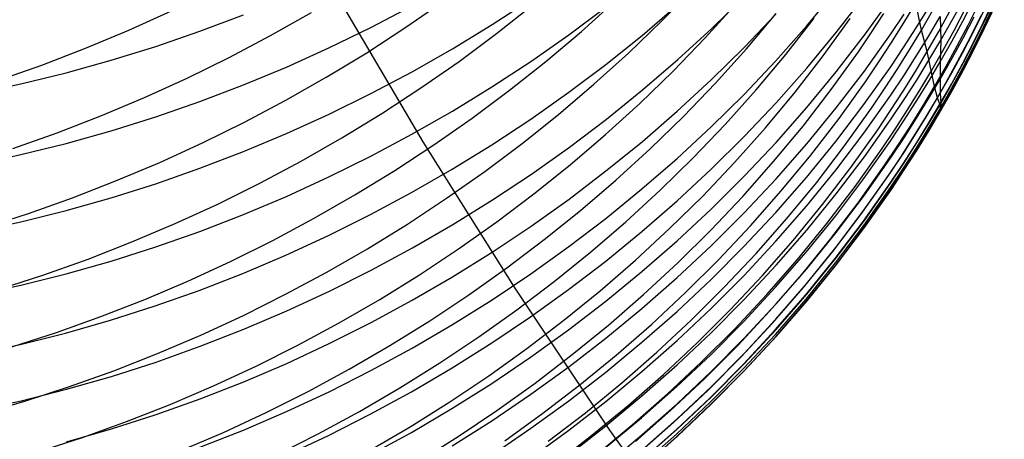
# Model space of a CAD drawing. Extents: x -383 to 1849, y -1185 to -529.
# Tile 478 of 656: x 457.38 to 467.66, y -1115.96 to -1111.57. Entities that reach past the tile are written whole.
import ezdxf

# ---------------------------------------------------------------- set-up
doc = ezdxf.new("R2010")
doc.units = 0
doc.layers.add('PREDEFINITO', color=7, linetype='CONTINUOUS')

msp = doc.modelspace()

# ---------------------------------------------------------------- linework, layer by layer
at = {"layer": 'PREDEFINITO'}
for p, q in [((467.44, -1111.6, 572.168), (467.645, -1111.159, 572.196)), ((467.443, -1111.644, 574.053), (467.649, -1111.203, 574.075)), ((467.45, -1111.587, 579.68), (467.655, -1111.145, 579.674)), ((461.589, -1112.849, 432.726), (460.677, -1111.302, 432.731)), ((464.078, -1111.589, 548.289), (464.414, -1111.243, 548.375)), ((465.591, -1111.642, 598.929), (465.897, -1111.271, 598.849)), ((467.444, -1111.663, 577.822), (467.65, -1111.221, 577.827)), ((467.451, -1111.663, 575.889), (467.656, -1111.221, 575.907)), ((461.408, -1111.653, 542.064), (461.809, -1111.376, 542.137)), ((462.308, -1111.625, 609.074), (462.713, -1111.36, 608.99)), ((462.355, -1111.719, 544.124), (462.735, -1111.419, 544.203)), ((463.241, -1111.696, 546.202), (463.6, -1111.372, 546.285)), ((463.874, -1111.737, 604.975), (464.241, -1111.422, 604.888)), ((464.532, -1111.764, 550.297), (464.855, -1111.407, 550.381)), ((464.601, -1111.664, 602.925), (464.945, -1111.326, 602.839)), ((465.901, -1111.707, 596.974), (466.196, -1111.325, 596.9)), ((466.196, -1111.735, 595.027), (466.477, -1111.342, 594.958)), ((466.607, -1111.607, 560.397), (466.732, -1111.401, 560.431)), ((466.79, -1111.682, 562.366), (466.732, -1111.401, 560.431)), ((467.113, -1111.577, 587.289), (467.229, -1111.364, 587.269)), ((467.223, -1111.588, 585.38), (467.336, -1111.372, 585.365)), ((467.277, -1111.631, 568.266), (467.386, -1111.414, 568.287)), ((458.516, -1111.682, 537.906), (458.961, -1111.48, 537.951)), ((459.257, -1111.694, 613.339), (459.712, -1111.521, 613.277)), ((459.996, -1111.74, 539.962), (460.421, -1111.499, 540.022)), ((461.042, -1111.654, 611.19), (461.472, -1111.427, 611.113)), ((463.109, -1111.731, 607.028), (463.496, -1111.441, 606.941)), ((464.939, -1111.864, 600.967), (465.271, -1111.515, 600.885)), ((464.963, -1111.877, 552.31), (465.273, -1111.509, 552.393)), ((466.267, -1111.711, 558.389), (466.399, -1111.51, 558.425)), ((466.476, -1111.717, 593.082), (466.611, -1111.516, 593.051)), ((466.736, -1111.66, 591.142), (466.864, -1111.454, 591.115)), ((466.79, -1111.682, 562.366), (466.91, -1111.473, 562.398)), ((466.972, -1111.696, 564.336), (467.089, -1111.484, 564.364)), ((467.135, -1111.678, 566.303), (467.248, -1111.464, 566.328)), ((467.336, -1111.699, 581.586), (467.444, -1111.481, 581.578)), ((461.894, -1111.878, 609.155), (462.308, -1111.625, 609.074)), ((463.731, -1111.924, 548.207), (464.078, -1111.589, 548.289)), ((465.375, -1111.938, 554.325), (465.672, -1111.559, 554.404)), ((465.766, -1111.951, 556.34), (466.048, -1111.561, 556.416)), ((466.479, -1111.812, 560.363), (466.607, -1111.607, 560.397)), ((466.864, -1111.75, 589.227), (466.987, -1111.541, 589.204)), ((466.987, -1111.541, 589.204), (466.993, -1111.788, 587.308)), ((466.993, -1111.788, 587.308), (467.113, -1111.577, 587.289)), ((467.107, -1111.802, 585.395), (467.223, -1111.588, 585.38)), ((467.165, -1111.846, 568.245), (467.277, -1111.631, 568.266)), ((467.229, -1111.76, 583.477), (467.341, -1111.545, 583.466)), ((467.305, -1111.748, 570.209), (467.414, -1111.531, 570.226)), ((467.331, -1111.817, 572.155), (467.44, -1111.6, 572.168)), ((467.341, -1111.805, 579.683), (467.45, -1111.587, 579.68)), ((458.064, -1111.871, 537.867), (458.516, -1111.682, 537.906)), ((458.797, -1111.853, 613.397), (459.257, -1111.694, 613.339)), ((460.605, -1111.867, 611.263), (461.042, -1111.654, 611.19)), ((460.999, -1111.918, 541.997), (461.408, -1111.653, 542.064)), ((461.965, -1112.009, 544.05), (462.355, -1111.719, 544.124)), ((462.713, -1112.009, 607.11), (463.109, -1111.731, 607.028)), ((462.87, -1112.009, 546.123), (463.241, -1111.696, 546.202)), ((464.246, -1111.991, 603.009), (464.601, -1111.664, 602.925)), ((465.271, -1112.003, 599.006), (465.591, -1111.642, 598.929)), ((465.594, -1112.08, 597.046), (465.901, -1111.707, 596.974)), ((466.132, -1111.911, 558.353), (466.267, -1111.711, 558.389)), ((466.196, -1112.111, 593.142), (466.476, -1111.717, 593.082)), ((466.605, -1111.864, 591.169), (466.736, -1111.66, 591.142)), ((466.665, -1111.889, 562.336), (466.79, -1111.682, 562.366)), ((466.852, -1111.906, 564.309), (466.79, -1111.682, 562.366)), ((466.852, -1111.906, 564.309), (466.972, -1111.696, 564.336)), ((467.019, -1111.891, 566.279), (467.135, -1111.678, 566.303)), ((467.224, -1111.915, 581.593), (467.336, -1111.699, 581.586)), ((467.335, -1111.862, 574.042), (467.443, -1111.644, 574.053)), ((467.336, -1111.882, 577.819), (467.444, -1111.663, 577.822)), ((467.342, -1111.881, 575.879), (467.451, -1111.663, 575.889)), ((459.563, -1111.968, 539.907), (459.996, -1111.74, 539.962)), ((463.496, -1112.04, 605.059), (463.874, -1111.737, 604.975)), ((464.198, -1112.111, 550.216), (464.532, -1111.764, 550.297)), ((465.902, -1112.119, 595.093), (466.196, -1111.735, 595.027)), ((466.347, -1112.014, 560.33), (466.479, -1111.812, 560.363)), ((466.737, -1111.956, 589.25), (466.864, -1111.75, 589.227)), ((466.869, -1111.997, 587.326), (466.993, -1111.788, 587.308)), ((466.993, -1111.788, 587.308), (466.987, -1112.013, 585.41)), ((466.987, -1112.013, 585.41), (467.107, -1111.802, 585.395)), ((467.113, -1111.974, 583.488), (467.229, -1111.76, 583.477)), ((467.193, -1111.964, 570.191), (467.305, -1111.748, 570.209)), ((467.219, -1112.033, 572.142), (467.331, -1111.817, 572.155)), ((467.229, -1112.022, 579.686), (467.341, -1111.805, 579.683)), ((457.607, -1112.047, 537.833), (458.064, -1111.871, 537.867)), ((458.331, -1111.998, 613.45), (458.797, -1111.853, 613.397)), ((460.162, -1112.068, 611.331), (460.605, -1111.867, 611.263)), ((460.582, -1112.172, 541.934), (460.999, -1111.918, 541.997)), ((461.472, -1112.118, 609.232), (461.894, -1111.878, 609.155)), ((463.372, -1112.249, 548.129), (463.731, -1111.924, 548.207)), ((464.595, -1112.203, 601.046), (464.939, -1111.864, 600.967)), ((464.64, -1112.236, 552.231), (464.963, -1111.877, 552.31)), ((465.065, -1112.308, 554.249), (465.375, -1111.938, 554.325)), ((465.85, -1112.302, 558.283), (466.132, -1111.911, 558.353)), ((466.471, -1112.065, 591.196), (466.605, -1111.864, 591.169)), ((466.537, -1112.095, 562.306), (466.665, -1111.889, 562.336)), ((466.728, -1112.114, 564.282), (466.852, -1111.906, 564.309)), ((466.928, -1112.27, 568.204), (466.852, -1111.906, 564.309)), ((466.899, -1112.101, 566.255), (467.019, -1111.891, 566.279)), ((467.048, -1112.059, 568.224), (467.165, -1111.846, 568.245)), ((467.108, -1112.129, 581.6), (467.224, -1111.915, 581.593)), ((467.222, -1112.078, 574.032), (467.335, -1111.862, 574.042)), ((467.224, -1112.098, 577.816), (467.336, -1111.882, 577.819)), ((467.23, -1112.096, 575.87), (467.342, -1111.881, 575.879)), ((457.862, -1112.129, 613.498), (458.331, -1111.998, 613.45)), ((459.123, -1112.184, 539.858), (459.563, -1111.968, 539.907)), ((461.565, -1112.287, 543.981), (461.965, -1112.009, 544.05)), ((462.307, -1112.275, 607.19), (462.713, -1112.009, 607.11)), ((462.49, -1112.311, 546.049), (462.87, -1112.009, 546.123)), ((463.109, -1112.332, 605.14), (463.496, -1112.04, 605.059)), ((463.879, -1112.307, 603.09), (464.246, -1111.991, 603.009)), ((464.939, -1112.354, 599.081), (465.271, -1112.003, 599.006)), ((465.471, -1112.332, 556.267), (465.766, -1111.951, 556.34)), ((466.212, -1112.214, 560.298), (466.347, -1112.014, 560.33)), ((466.606, -1112.16, 589.273), (466.737, -1111.956, 589.25)), ((466.742, -1112.204, 587.345), (466.869, -1111.997, 587.326)), ((466.863, -1112.223, 585.425), (466.987, -1112.013, 585.41)), ((466.987, -1112.013, 585.41), (466.988, -1112.341, 581.607)), ((466.993, -1112.186, 583.499), (467.113, -1111.974, 583.488)), ((467.077, -1112.177, 570.174), (467.193, -1111.964, 570.191)), ((467.103, -1112.247, 572.128), (467.219, -1112.033, 572.142)), ((467.113, -1112.236, 579.689), (467.229, -1112.022, 579.686)), ((457.145, -1112.21, 537.806), (457.607, -1112.047, 537.833)), ((457.389, -1112.245, 613.54), (457.862, -1112.129, 613.498)), ((459.712, -1112.255, 611.395), (460.162, -1112.068, 611.331)), ((461.042, -1112.346, 609.305), (461.472, -1112.118, 609.232)), ((463.851, -1112.448, 550.139), (464.198, -1112.111, 550.216)), ((465.273, -1112.443, 597.117), (465.594, -1112.08, 597.046)), ((465.594, -1112.492, 595.158), (465.902, -1112.119, 595.093)), ((465.902, -1112.496, 593.201), (466.196, -1112.111, 593.142)), ((466.191, -1112.46, 591.248), (466.471, -1112.065, 591.196)), ((466.406, -1112.297, 562.276), (466.537, -1112.095, 562.306)), ((466.6, -1112.319, 564.255), (466.728, -1112.114, 564.282)), ((466.774, -1112.309, 566.232), (466.899, -1112.101, 566.255)), ((466.928, -1112.27, 568.204), (467.048, -1112.059, 568.224)), ((466.988, -1112.341, 581.607), (467.108, -1112.129, 581.6)), ((467.106, -1112.292, 574.021), (467.222, -1112.078, 574.032)), ((467.108, -1112.312, 577.814), (467.224, -1112.098, 577.816)), ((467.114, -1112.31, 575.861), (467.23, -1112.096, 575.87)), ((456.912, -1112.347, 613.577), (457.389, -1112.245, 613.54)), ((458.677, -1112.388, 539.815), (459.123, -1112.184, 539.858)), ((460.156, -1112.414, 541.877), (460.582, -1112.172, 541.934)), ((464.24, -1112.531, 601.123), (464.595, -1112.203, 601.046)), ((464.305, -1112.584, 552.156), (464.64, -1112.236, 552.231)), ((465.931, -1112.607, 560.235), (466.212, -1112.214, 560.298)), ((466.471, -1112.362, 589.295), (466.606, -1112.16, 589.273)), ((466.611, -1112.408, 587.363), (466.742, -1112.204, 587.345)), ((466.736, -1112.43, 585.439), (466.863, -1112.223, 585.425)), ((466.869, -1112.395, 583.51), (466.993, -1112.186, 583.499)), ((466.957, -1112.389, 570.158), (467.077, -1112.177, 570.174)), ((466.983, -1112.458, 572.115), (467.103, -1112.247, 572.128)), ((466.993, -1112.448, 579.692), (467.113, -1112.236, 579.689)), ((459.257, -1112.429, 611.455), (459.712, -1112.255, 611.395)), ((460.606, -1112.561, 609.373), (461.042, -1112.346, 609.305)), ((461.157, -1112.554, 543.917), (461.565, -1112.287, 543.981)), ((461.893, -1112.529, 607.266), (462.307, -1112.275, 607.19)), ((462.099, -1112.602, 545.979), (462.49, -1112.311, 546.049)), ((462.712, -1112.612, 605.217), (463.109, -1112.332, 605.14)), ((463.002, -1112.564, 548.055), (463.372, -1112.249, 548.129)), ((463.502, -1112.612, 603.168), (463.879, -1112.307, 603.09)), ((464.743, -1112.668, 554.175), (465.065, -1112.308, 554.249)), ((465.162, -1112.704, 556.196), (465.471, -1112.332, 556.267)), ((465.555, -1112.685, 558.216), (465.85, -1112.302, 558.283)), ((466.27, -1112.498, 562.247), (466.406, -1112.297, 562.276)), ((466.469, -1112.523, 564.229), (466.6, -1112.319, 564.255)), ((466.647, -1112.515, 566.208), (466.774, -1112.309, 566.232)), ((466.804, -1112.479, 568.184), (466.928, -1112.27, 568.204)), ((466.864, -1112.551, 581.614), (466.988, -1112.341, 581.607)), ((466.957, -1112.389, 570.158), (466.928, -1112.27, 568.204)), ((466.986, -1112.504, 574.01), (467.106, -1112.292, 574.021)), ((466.988, -1112.524, 577.811), (467.108, -1112.312, 577.814)), ((466.988, -1112.341, 581.607), (466.993, -1112.448, 579.692)), ((466.994, -1112.522, 575.852), (467.114, -1112.31, 575.861)), ((458.224, -1112.579, 539.777), (458.677, -1112.388, 539.815)), ((458.797, -1112.589, 611.509), (459.257, -1112.429, 611.455)), ((459.724, -1112.643, 541.825), (460.156, -1112.414, 541.877)), ((463.493, -1112.774, 550.066), (463.851, -1112.448, 550.139)), ((464.595, -1112.695, 599.154), (464.939, -1112.354, 599.081)), ((464.941, -1112.795, 597.185), (465.273, -1112.443, 597.117)), ((466.191, -1112.759, 589.339), (466.471, -1112.362, 589.295)), ((466.476, -1112.61, 587.382), (466.611, -1112.408, 587.363)), ((466.605, -1112.634, 585.453), (466.736, -1112.43, 585.439)), ((466.741, -1112.603, 583.521), (466.869, -1112.395, 583.51)), ((466.833, -1112.598, 570.141), (466.957, -1112.389, 570.158)), ((466.869, -1112.657, 579.695), (466.993, -1112.448, 579.692)), ((466.983, -1112.458, 572.115), (466.957, -1112.389, 570.158)), ((466.993, -1112.448, 579.692), (466.988, -1112.524, 577.811)), ((460.74, -1112.809, 543.858), (461.157, -1112.554, 543.917)), ((461.471, -1112.771, 607.338), (461.893, -1112.529, 607.266)), ((463.874, -1112.849, 601.198), (464.24, -1112.531, 601.123)), ((465.274, -1112.856, 595.222), (465.594, -1112.492, 595.158)), ((465.594, -1112.871, 593.259), (465.902, -1112.496, 593.201)), ((465.897, -1112.846, 591.299), (466.191, -1112.46, 591.248)), ((465.989, -1112.892, 562.19), (466.27, -1112.498, 562.247)), ((466.334, -1112.724, 564.203), (466.469, -1112.523, 564.229)), ((466.515, -1112.719, 566.185), (466.647, -1112.515, 566.208)), ((466.676, -1112.685, 568.164), (466.804, -1112.479, 568.184)), ((466.737, -1112.759, 581.621), (466.864, -1112.551, 581.614)), ((466.859, -1112.668, 572.103), (466.983, -1112.458, 572.115)), ((466.862, -1112.713, 574), (466.986, -1112.504, 574.01)), ((466.864, -1112.734, 577.808), (466.988, -1112.524, 577.811)), ((466.87, -1112.732, 575.843), (466.994, -1112.522, 575.852)), ((466.994, -1112.522, 575.852), (466.983, -1112.458, 572.115)), ((466.988, -1112.524, 577.811), (466.994, -1112.522, 575.852)), ((457.767, -1112.756, 539.745), (458.224, -1112.579, 539.777)), ((458.331, -1112.735, 611.559), (458.797, -1112.589, 611.509)), ((459.284, -1112.861, 541.778), (459.724, -1112.643, 541.825)), ((460.162, -1112.763, 609.438), (460.606, -1112.561, 609.373)), ((461.7, -1112.881, 545.914), (462.099, -1112.602, 545.979)), ((462.306, -1112.88, 605.292), (462.712, -1112.612, 605.217)), ((462.622, -1112.867, 547.985), (463.002, -1112.564, 548.055)), ((463.115, -1112.905, 603.243), (463.502, -1112.612, 603.168)), ((463.959, -1112.922, 552.084), (464.305, -1112.584, 552.156)), ((465.636, -1112.99, 560.174), (465.931, -1112.607, 560.235)), ((466.195, -1113.008, 587.417), (466.476, -1112.61, 587.382)), ((466.47, -1112.837, 585.467), (466.605, -1112.634, 585.453)), ((466.61, -1112.808, 583.531), (466.741, -1112.603, 583.521)), ((466.705, -1112.805, 570.125), (466.833, -1112.598, 570.141)), ((466.741, -1112.865, 579.698), (466.869, -1112.657, 579.695)), ((457.304, -1112.92, 539.719), (457.767, -1112.756, 539.745)), ((457.862, -1112.867, 611.604), (458.331, -1112.735, 611.559)), ((464.24, -1113.024, 599.225), (464.595, -1112.695, 599.154)), ((464.408, -1113.018, 554.105), (464.743, -1112.668, 554.175)), ((464.84, -1113.065, 556.128), (465.162, -1112.704, 556.196)), ((465.247, -1113.057, 558.151), (465.555, -1112.685, 558.216)), ((465.897, -1113.146, 589.382), (466.191, -1112.759, 589.339)), ((466.053, -1113.119, 564.153), (466.334, -1112.724, 564.203)), ((466.38, -1112.921, 566.163), (466.515, -1112.719, 566.185)), ((466.545, -1112.89, 568.144), (466.676, -1112.685, 568.164)), ((466.606, -1112.964, 581.628), (466.737, -1112.759, 581.621)), ((466.731, -1112.875, 572.09), (466.859, -1112.668, 572.103)), ((466.735, -1112.92, 573.99), (466.862, -1112.713, 574)), ((466.736, -1112.942, 577.806), (466.864, -1112.734, 577.808)), ((466.743, -1112.939, 575.835), (466.87, -1112.732, 575.843)), ((458.838, -1113.065, 541.736), (459.284, -1112.861, 541.778)), ((459.713, -1112.951, 609.498), (460.162, -1112.763, 609.438)), ((460.316, -1113.052, 543.803), (460.74, -1112.809, 543.858)), ((461.042, -1113, 607.406), (461.471, -1112.771, 607.338)), ((462.543, -1114.37, 432.721), (461.589, -1112.849, 432.726)), ((463.124, -1113.09, 549.996), (463.493, -1112.774, 550.066)), ((463.497, -1113.155, 601.27), (463.874, -1112.849, 601.198)), ((464.596, -1113.137, 597.251), (464.941, -1112.795, 597.185)), ((464.941, -1113.21, 595.283), (465.274, -1112.856, 595.222)), ((465.59, -1113.222, 591.349), (465.897, -1112.846, 591.299)), ((466.19, -1113.235, 585.495), (466.47, -1112.837, 585.467)), ((466.475, -1113.01, 583.541), (466.61, -1112.808, 583.531)), ((466.574, -1113.009, 570.109), (466.705, -1112.805, 570.125)), ((466.61, -1113.07, 579.701), (466.741, -1112.865, 579.698)), ((457.388, -1112.984, 611.644), (457.862, -1112.867, 611.604)), ((459.258, -1113.126, 609.554), (459.713, -1112.951, 609.498)), ((461.291, -1113.149, 545.853), (461.7, -1112.881, 545.914)), ((461.891, -1113.136, 605.362), (462.306, -1112.88, 605.292)), ((462.232, -1113.16, 547.919), (462.622, -1112.867, 547.985)), ((462.719, -1113.187, 603.315), (463.115, -1112.905, 603.243)), ((463.601, -1113.25, 552.015), (463.959, -1112.922, 552.084)), ((465.274, -1113.237, 593.315), (465.594, -1112.871, 593.259)), ((465.694, -1113.277, 562.135), (465.989, -1112.892, 562.19)), ((466.099, -1113.317, 566.119), (466.38, -1112.921, 566.163)), ((466.41, -1113.092, 568.125), (466.545, -1112.89, 568.144)), ((466.471, -1113.167, 581.635), (466.606, -1112.964, 581.628)), ((466.6, -1113.08, 572.078), (466.731, -1112.875, 572.09)), ((466.603, -1113.125, 573.979), (466.735, -1112.92, 573.99)), ((466.605, -1113.147, 577.803), (466.736, -1112.942, 577.806)), ((466.612, -1113.144, 575.826), (466.743, -1112.939, 575.835)), ((456.912, -1113.087, 611.679), (457.388, -1112.984, 611.644)), ((458.386, -1113.256, 541.7), (458.838, -1113.065, 541.736)), ((459.884, -1113.282, 543.753), (460.316, -1113.052, 543.803)), ((460.605, -1113.217, 607.471), (461.042, -1113, 607.406)), ((463.873, -1113.343, 599.293), (464.24, -1113.024, 599.225)), ((464.062, -1113.357, 554.038), (464.408, -1113.018, 554.105)), ((464.507, -1113.417, 556.063), (464.84, -1113.065, 556.128)), ((464.926, -1113.42, 558.089), (465.247, -1113.057, 558.151)), ((465.327, -1113.364, 560.115), (465.636, -1112.99, 560.174)), ((465.901, -1113.395, 587.452), (466.195, -1113.008, 587.417)), ((466.195, -1113.409, 583.562), (466.475, -1113.01, 583.541)), ((466.439, -1113.212, 570.093), (466.574, -1113.009, 570.109)), ((466.475, -1113.273, 579.704), (466.61, -1113.07, 579.701)), ((458.797, -1113.288, 609.606), (459.258, -1113.126, 609.554)), ((460.874, -1113.405, 545.796), (461.291, -1113.149, 545.853)), ((461.468, -1113.38, 605.43), (461.891, -1113.136, 605.362)), ((461.833, -1113.44, 547.857), (462.232, -1113.16, 547.919)), ((462.745, -1113.394, 549.93), (463.124, -1113.09, 549.996)), ((463.111, -1113.449, 601.339), (463.497, -1113.155, 601.27)), ((464.24, -1113.468, 597.316), (464.596, -1113.137, 597.251)), ((465.59, -1113.523, 589.425), (465.897, -1113.146, 589.382)), ((465.758, -1113.505, 564.104), (466.053, -1113.119, 564.153)), ((466.129, -1113.489, 568.088), (466.41, -1113.092, 568.125)), ((466.191, -1113.566, 581.649), (466.471, -1113.167, 581.635)), ((466.466, -1113.282, 572.065), (466.6, -1113.08, 572.078)), ((466.469, -1113.328, 573.969), (466.603, -1113.125, 573.979)), ((466.47, -1113.35, 577.801), (466.605, -1113.147, 577.803)), ((466.477, -1113.347, 575.817), (466.612, -1113.144, 575.826)), ((457.928, -1113.434, 541.669), (458.386, -1113.256, 541.7)), ((460.162, -1113.42, 607.531), (460.605, -1113.217, 607.471)), ((462.313, -1113.457, 603.384), (462.719, -1113.187, 603.315)), ((463.232, -1113.567, 551.95), (463.601, -1113.25, 552.015)), ((464.596, -1113.553, 595.343), (464.941, -1113.21, 595.283)), ((464.941, -1113.591, 593.369), (465.274, -1113.237, 593.315)), ((465.27, -1113.588, 591.398), (465.59, -1113.222, 591.349)), ((465.896, -1113.624, 585.522), (466.19, -1113.235, 585.495)), ((466.159, -1113.609, 570.062), (466.439, -1113.212, 570.093)), ((466.195, -1113.672, 579.709), (466.475, -1113.273, 579.704)), ((458.332, -1113.435, 609.653), (458.797, -1113.288, 609.606)), ((459.445, -1113.5, 543.709), (459.884, -1113.282, 543.753)), ((463.497, -1113.65, 599.359), (463.873, -1113.343, 599.293)), ((463.704, -1113.686, 553.974), (464.062, -1113.357, 554.038)), ((465.006, -1113.728, 560.058), (465.327, -1113.364, 560.115)), ((465.386, -1113.652, 562.082), (465.694, -1113.277, 562.135)), ((465.804, -1113.704, 566.077), (466.099, -1113.317, 566.119)), ((466.185, -1113.68, 572.041), (466.466, -1113.282, 572.065)), ((466.188, -1113.726, 573.95), (466.469, -1113.328, 573.969)), ((466.19, -1113.749, 577.796), (466.47, -1113.35, 577.801)), ((466.197, -1113.745, 575.801), (466.477, -1113.347, 575.817)), ((457.466, -1113.599, 541.644), (457.928, -1113.434, 541.669)), ((457.862, -1113.567, 609.695), (458.332, -1113.435, 609.653)), ((459.712, -1113.61, 607.588), (460.162, -1113.42, 607.531)), ((460.449, -1113.649, 545.745), (460.874, -1113.405, 545.796)), ((461.038, -1113.611, 605.494), (461.468, -1113.38, 605.43)), ((461.424, -1113.71, 547.799), (461.833, -1113.44, 547.857)), ((461.899, -1113.714, 603.449), (462.313, -1113.457, 603.384)), ((462.357, -1113.688, 549.868), (462.745, -1113.394, 549.93)), ((462.715, -1113.732, 601.405), (463.111, -1113.449, 601.339)), ((463.872, -1113.788, 597.378), (464.24, -1113.468, 597.316)), ((464.161, -1113.757, 556.001), (464.507, -1113.417, 556.063)), ((464.592, -1113.773, 558.03), (464.926, -1113.42, 558.089)), ((465.594, -1113.774, 587.486), (465.901, -1113.395, 587.452)), ((465.901, -1113.798, 583.582), (466.195, -1113.409, 583.562)), ((457.389, -1113.685, 609.733), (457.862, -1113.567, 609.695)), ((458.999, -1113.705, 543.669), (459.445, -1113.5, 543.709)), ((462.852, -1113.872, 551.888), (463.232, -1113.567, 551.95)), ((464.24, -1113.886, 595.4), (464.596, -1113.553, 595.343)), ((465.271, -1113.89, 589.465), (465.59, -1113.523, 589.425)), ((465.45, -1113.881, 564.057), (465.758, -1113.505, 564.104)), ((465.835, -1113.876, 568.052), (466.129, -1113.489, 568.088)), ((465.898, -1113.955, 581.662), (466.191, -1113.566, 581.649)), ((456.912, -1113.788, 609.766), (457.389, -1113.685, 609.733)), ((456.999, -1113.749, 541.625), (457.466, -1113.599, 541.644)), ((459.257, -1113.786, 607.64), (459.712, -1113.61, 607.588)), ((460.017, -1113.881, 545.697), (460.449, -1113.649, 545.745)), ((460.601, -1113.829, 605.554), (461.038, -1113.611, 605.494)), ((463.11, -1113.946, 599.422), (463.497, -1113.65, 599.359)), ((463.335, -1114.004, 553.914), (463.704, -1113.686, 553.974)), ((464.596, -1113.936, 593.422), (464.941, -1113.591, 593.369)), ((464.938, -1113.944, 591.445), (465.27, -1113.588, 591.398)), ((465.065, -1114.017, 562.031), (465.386, -1113.652, 562.082)), ((465.588, -1114.002, 585.549), (465.896, -1113.624, 585.522)), ((465.864, -1113.997, 570.032), (466.159, -1113.609, 570.062)), ((465.891, -1114.069, 572.018), (466.185, -1113.68, 572.041)), ((465.901, -1114.062, 579.715), (466.195, -1113.672, 579.709)), ((458.548, -1113.897, 543.635), (458.999, -1113.705, 543.669)), ((458.796, -1113.948, 607.689), (459.257, -1113.786, 607.64)), ((461.008, -1113.967, 547.746), (461.424, -1113.71, 547.799)), ((461.477, -1113.959, 603.512), (461.899, -1113.714, 603.449)), ((461.958, -1113.969, 549.81), (462.357, -1113.688, 549.868)), ((462.309, -1114.002, 601.469), (462.715, -1113.732, 601.405)), ((463.495, -1114.097, 597.438), (463.872, -1113.788, 597.378)), ((463.804, -1114.088, 555.942), (464.161, -1113.757, 556.001)), ((464.247, -1114.115, 557.973), (464.592, -1113.773, 558.03)), ((464.673, -1114.082, 560.004), (465.006, -1113.728, 560.058)), ((465.273, -1114.141, 587.519), (465.594, -1113.774, 587.486)), ((465.496, -1114.081, 566.036), (465.804, -1113.704, 566.077)), ((465.894, -1114.115, 573.93), (466.188, -1113.726, 573.95)), ((465.896, -1114.138, 577.791), (466.19, -1113.749, 577.796)), ((465.903, -1114.134, 575.784), (466.197, -1113.745, 575.801)), ((459.578, -1114.1, 545.655), (460.017, -1113.881, 545.697)), ((460.156, -1114.034, 605.611), (460.601, -1113.829, 605.554)), ((462.463, -1114.167, 551.83), (462.852, -1113.872, 551.888)), ((463.872, -1114.207, 595.456), (464.24, -1113.886, 595.4)), ((464.939, -1114.246, 589.505), (465.271, -1113.89, 589.465)), ((465.13, -1114.247, 564.012), (465.45, -1113.881, 564.057)), ((465.527, -1114.254, 568.017), (465.835, -1113.876, 568.052)), ((465.593, -1114.177, 583.601), (465.901, -1113.798, 583.582)), ((458.091, -1114.076, 543.605), (458.548, -1113.897, 543.635)), ((458.331, -1114.096, 607.733), (458.796, -1113.948, 607.689)), ((460.583, -1114.212, 547.697), (461.008, -1113.967, 547.746)), ((461.047, -1114.192, 603.571), (461.477, -1113.959, 603.512)), ((461.551, -1114.239, 549.756), (461.958, -1113.969, 549.81)), ((462.714, -1114.23, 599.483), (463.11, -1113.946, 599.422)), ((464.24, -1114.269, 593.473), (464.596, -1113.936, 593.422)), ((464.594, -1114.289, 591.49), (464.938, -1113.944, 591.445)), ((465.591, -1114.334, 581.675), (465.898, -1113.955, 581.662)), ((457.629, -1114.241, 543.581), (458.091, -1114.076, 543.605)), ((457.861, -1114.229, 607.772), (458.331, -1114.096, 607.733)), ((459.706, -1114.225, 605.664), (460.156, -1114.034, 605.611)), ((461.895, -1114.261, 601.529), (462.309, -1114.002, 601.469)), ((462.956, -1114.311, 553.856), (463.335, -1114.004, 553.914)), ((463.107, -1114.394, 597.495), (463.495, -1114.097, 597.438)), ((463.436, -1114.407, 555.886), (463.804, -1114.088, 555.942)), ((464.327, -1114.425, 559.952), (464.673, -1114.082, 560.004)), ((464.731, -1114.371, 561.983), (465.065, -1114.017, 562.031)), ((465.175, -1114.447, 565.997), (465.496, -1114.081, 566.036)), ((465.268, -1114.37, 585.574), (465.588, -1114.002, 585.549)), ((465.557, -1114.376, 570.004), (465.864, -1113.997, 570.032)), ((465.584, -1114.448, 571.995), (465.891, -1114.069, 572.018)), ((465.593, -1114.441, 579.72), (465.901, -1114.062, 579.715)), ((459.132, -1114.305, 545.617), (459.578, -1114.1, 545.655)), ((460.61, -1114.411, 603.628), (461.047, -1114.192, 603.571)), ((462.065, -1114.449, 551.776), (462.463, -1114.167, 551.83)), ((463.89, -1114.446, 557.918), (464.247, -1114.115, 557.973)), ((464.941, -1114.499, 587.552), (465.273, -1114.141, 587.519)), ((465.273, -1114.545, 583.62), (465.593, -1114.177, 583.601)), ((465.587, -1114.494, 573.912), (465.894, -1114.115, 573.93)), ((465.589, -1114.518, 577.786), (465.896, -1114.138, 577.791)), ((465.596, -1114.513, 575.768), (465.903, -1114.134, 575.784)), ((457.163, -1114.392, 543.563), (457.629, -1114.241, 543.581)), ((457.388, -1114.348, 607.808), (457.861, -1114.229, 607.772)), ((459.25, -1114.403, 605.713), (459.706, -1114.225, 605.664)), ((460.151, -1114.444, 547.653), (460.583, -1114.212, 547.697)), ((461.135, -1114.497, 549.706), (461.551, -1114.239, 549.756)), ((461.474, -1114.507, 601.587), (461.895, -1114.261, 601.529)), ((462.308, -1114.502, 599.541), (462.714, -1114.23, 599.483)), ((463.495, -1114.517, 595.51), (463.872, -1114.207, 595.456)), ((463.873, -1114.592, 593.523), (464.24, -1114.269, 593.473)), ((464.239, -1114.623, 591.535), (464.594, -1114.289, 591.49)), ((464.595, -1114.592, 589.544), (464.939, -1114.246, 589.505)), ((464.797, -1114.603, 563.969), (465.13, -1114.247, 564.012)), ((465.206, -1114.621, 567.983), (465.527, -1114.254, 568.017)), ((456.911, -1114.452, 607.839), (457.388, -1114.348, 607.808)), ((458.681, -1114.498, 545.585), (459.132, -1114.305, 545.617)), ((458.789, -1114.566, 605.758), (459.25, -1114.403, 605.713)), ((463.539, -1115.864, 432.719), (462.543, -1114.37, 432.721)), ((462.567, -1114.606, 553.802), (462.956, -1114.311, 553.856)), ((462.71, -1114.679, 597.551), (463.107, -1114.394, 597.495)), ((463.058, -1114.715, 555.833), (463.436, -1114.407, 555.886)), ((464.386, -1114.715, 561.936), (464.731, -1114.371, 561.983)), ((464.935, -1114.728, 585.599), (465.268, -1114.37, 585.574)), ((465.236, -1114.744, 569.976), (465.557, -1114.376, 570.004)), ((465.271, -1114.703, 581.687), (465.591, -1114.334, 581.675)), ((458.223, -1114.677, 545.557), (458.681, -1114.498, 545.585)), ((459.712, -1114.664, 547.612), (460.151, -1114.444, 547.653)), ((460.166, -1114.617, 603.68), (460.61, -1114.411, 603.628)), ((460.712, -1114.742, 549.66), (461.135, -1114.497, 549.706)), ((461.044, -1114.739, 601.642), (461.474, -1114.507, 601.587)), ((461.657, -1114.72, 551.725), (462.065, -1114.449, 551.776)), ((461.894, -1114.761, 599.597), (462.308, -1114.502, 599.541)), ((463.523, -1114.766, 557.867), (463.89, -1114.446, 557.918)), ((463.971, -1114.758, 559.903), (464.327, -1114.425, 559.952)), ((464.596, -1114.846, 587.583), (464.941, -1114.499, 587.552)), ((464.842, -1114.804, 565.959), (465.175, -1114.447, 565.997)), ((465.264, -1114.816, 571.973), (465.584, -1114.448, 571.995)), ((465.266, -1114.863, 573.894), (465.587, -1114.494, 573.912)), ((465.273, -1114.811, 579.725), (465.593, -1114.441, 579.72)), ((458.323, -1114.715, 605.799), (458.789, -1114.566, 605.758)), ((462.169, -1114.89, 553.752), (462.567, -1114.606, 553.802)), ((463.107, -1114.815, 595.562), (463.495, -1114.517, 595.51)), ((463.496, -1114.903, 593.57), (463.873, -1114.592, 593.523)), ((464.239, -1114.927, 589.581), (464.595, -1114.592, 589.544)), ((464.452, -1114.948, 563.927), (464.797, -1114.603, 563.969)), ((464.94, -1114.904, 583.639), (465.273, -1114.545, 583.62)), ((465.269, -1114.887, 577.781), (465.589, -1114.518, 577.786)), ((465.276, -1114.882, 575.753), (465.596, -1114.513, 575.768)), ((457.761, -1114.843, 545.534), (458.223, -1114.677, 545.557)), ((457.853, -1114.85, 605.837), (458.323, -1114.715, 605.799)), ((459.267, -1114.87, 547.577), (459.712, -1114.664, 547.612)), ((459.716, -1114.809, 603.729), (460.166, -1114.617, 603.68)), ((462.304, -1114.953, 597.604), (462.71, -1114.679, 597.551)), ((462.67, -1115.011, 555.783), (463.058, -1114.715, 555.833)), ((463.873, -1114.946, 591.578), (464.239, -1114.623, 591.535)), ((464.029, -1115.049, 561.892), (464.386, -1114.715, 561.936)), ((464.873, -1114.978, 567.951), (465.206, -1114.621, 567.983)), ((464.939, -1115.062, 581.699), (465.271, -1114.703, 581.687)), ((459.261, -1114.987, 603.775), (459.716, -1114.809, 603.729)), ((460.281, -1114.975, 549.618), (460.712, -1114.742, 549.66)), ((460.607, -1114.959, 601.693), (461.044, -1114.739, 601.642)), ((461.241, -1114.979, 551.678), (461.657, -1114.72, 551.725)), ((461.473, -1115.008, 599.65), (461.894, -1114.761, 599.597)), ((462.71, -1115.101, 595.612), (463.107, -1114.815, 595.562)), ((463.145, -1115.075, 557.818), (463.523, -1114.766, 557.867)), ((463.603, -1115.08, 559.856), (463.971, -1114.758, 559.903)), ((464.496, -1115.15, 565.922), (464.842, -1114.804, 565.959)), ((464.591, -1115.076, 585.623), (464.935, -1114.728, 585.599)), ((464.904, -1115.101, 569.949), (465.236, -1114.744, 569.976)), ((464.932, -1115.175, 571.952), (465.264, -1114.816, 571.973)), ((464.94, -1115.17, 579.73), (465.273, -1114.811, 579.725)), ((457.294, -1114.994, 545.516), (457.761, -1114.843, 545.534)), ((457.379, -1114.97, 605.87), (457.853, -1114.85, 605.837)), ((458.815, -1115.064, 547.546), (459.267, -1114.87, 547.577)), ((461.761, -1115.162, 553.705), (462.169, -1114.89, 553.752)), ((463.108, -1115.202, 593.616), (463.496, -1114.903, 593.57)), ((464.24, -1115.182, 587.613), (464.596, -1114.846, 587.583)), ((464.595, -1115.252, 583.656), (464.94, -1114.904, 583.639)), ((464.934, -1115.221, 573.876), (465.266, -1114.863, 573.894)), ((464.936, -1115.246, 577.777), (465.269, -1114.887, 577.781)), ((464.944, -1115.241, 575.738), (465.276, -1114.882, 575.753)), ((456.901, -1115.075, 605.899), (457.379, -1114.97, 605.87)), ((458.8, -1115.152, 603.817), (459.261, -1114.987, 603.775)), ((459.843, -1115.195, 549.58), (460.281, -1114.975, 549.618)), ((460.164, -1115.166, 601.742), (460.607, -1114.959, 601.693)), ((460.817, -1115.225, 551.635), (461.241, -1114.979, 551.678)), ((461.043, -1115.242, 599.7), (461.473, -1115.008, 599.65)), ((461.89, -1115.214, 597.654), (462.304, -1114.953, 597.604)), ((462.273, -1115.296, 555.736), (462.67, -1115.011, 555.783)), ((463.496, -1115.258, 591.619), (463.873, -1114.946, 591.578)), ((463.873, -1115.251, 589.617), (464.239, -1114.927, 589.581)), ((464.096, -1115.282, 563.888), (464.452, -1114.948, 563.927)), ((464.529, -1115.324, 567.92), (464.873, -1114.978, 567.951)), ((458.358, -1115.243, 547.519), (458.815, -1115.064, 547.546)), ((462.304, -1115.376, 595.659), (462.71, -1115.101, 595.612)), ((462.757, -1115.373, 557.772), (463.145, -1115.075, 557.818)), ((463.225, -1115.39, 559.812), (463.603, -1115.08, 559.856)), ((463.661, -1115.371, 561.849), (464.029, -1115.049, 561.892)), ((464.235, -1115.412, 585.647), (464.591, -1115.076, 585.623)), ((464.559, -1115.448, 569.923), (464.904, -1115.101, 569.949)), ((464.595, -1115.41, 581.711), (464.939, -1115.062, 581.699)), ((458.334, -1115.302, 603.855), (458.8, -1115.152, 603.817)), ((459.398, -1115.402, 549.546), (459.843, -1115.195, 549.58)), ((459.715, -1115.358, 601.787), (460.164, -1115.166, 601.742)), ((460.386, -1115.459, 551.596), (460.817, -1115.225, 551.635)), ((461.346, -1115.421, 553.661), (461.761, -1115.162, 553.705)), ((461.467, -1115.462, 597.702), (461.89, -1115.214, 597.654)), ((462.711, -1115.489, 593.66), (463.108, -1115.202, 593.616)), ((463.873, -1115.507, 587.642), (464.24, -1115.182, 587.613)), ((464.14, -1115.485, 565.888), (464.496, -1115.15, 565.922)), ((464.587, -1115.522, 571.932), (464.932, -1115.175, 571.952)), ((464.589, -1115.568, 573.859), (464.934, -1115.221, 573.876)), ((464.596, -1115.518, 579.735), (464.94, -1115.17, 579.73)), ((457.864, -1115.437, 603.89), (458.334, -1115.302, 603.855)), ((457.896, -1115.409, 547.497), (458.358, -1115.243, 547.519)), ((460.606, -1115.463, 599.747), (461.043, -1115.242, 599.7)), ((461.866, -1115.569, 555.692), (462.273, -1115.296, 555.736)), ((463.109, -1115.557, 591.659), (463.496, -1115.258, 591.619)), ((463.496, -1115.563, 589.652), (463.873, -1115.251, 589.617)), ((463.728, -1115.605, 563.85), (464.096, -1115.282, 563.888)), ((464.172, -1115.66, 567.89), (464.529, -1115.324, 567.92)), ((464.239, -1115.588, 583.674), (464.595, -1115.252, 583.656)), ((464.592, -1115.594, 577.772), (464.936, -1115.246, 577.777)), ((464.6, -1115.589, 575.723), (464.944, -1115.241, 575.738)), ((457.429, -1115.561, 547.48), (457.896, -1115.409, 547.497)), ((458.947, -1115.595, 549.517), (459.398, -1115.402, 549.546)), ((459.259, -1115.537, 601.829), (459.715, -1115.358, 601.787)), ((460.922, -1115.669, 553.621), (461.346, -1115.421, 553.661)), ((461.889, -1115.638, 595.705), (462.304, -1115.376, 595.659)), ((462.359, -1115.658, 557.729), (462.757, -1115.373, 557.772)), ((462.837, -1115.688, 559.77), (463.225, -1115.39, 559.812)), ((463.283, -1115.682, 561.809), (463.661, -1115.371, 561.849)), ((463.868, -1115.737, 585.669), (464.235, -1115.412, 585.647)), ((464.239, -1115.747, 581.722), (464.595, -1115.41, 581.711)), ((457.39, -1115.557, 603.921), (457.864, -1115.437, 603.89)), ((458.799, -1115.702, 601.867), (459.259, -1115.537, 601.829)), ((459.948, -1115.679, 551.56), (460.386, -1115.459, 551.596)), ((460.163, -1115.67, 599.792), (460.606, -1115.463, 599.747)), ((461.036, -1115.697, 597.748), (461.467, -1115.462, 597.702)), ((462.305, -1115.765, 593.703), (462.711, -1115.489, 593.66)), ((463.495, -1115.82, 587.67), (463.873, -1115.507, 587.642)), ((463.772, -1115.809, 565.855), (464.14, -1115.485, 565.888)), ((464.203, -1115.784, 569.899), (464.559, -1115.448, 569.923)), ((464.232, -1115.859, 571.912), (464.587, -1115.522, 571.932)), ((464.24, -1115.855, 579.74), (464.596, -1115.518, 579.735)), ((456.913, -1115.662, 603.948), (457.39, -1115.557, 603.921)), ((456.958, -1115.698, 547.468), (457.429, -1115.561, 547.48)), ((458.491, -1115.775, 549.492), (458.947, -1115.595, 549.517)), ((461.451, -1115.829, 555.652), (461.866, -1115.569, 555.692)), ((461.466, -1115.887, 595.748), (461.889, -1115.638, 595.705)), ((462.713, -1115.845, 591.697), (463.109, -1115.557, 591.659)), ((463.109, -1115.864, 589.685), (463.496, -1115.563, 589.652)), ((463.351, -1115.917, 563.814), (463.728, -1115.605, 563.85)), ((463.872, -1115.914, 583.69), (464.239, -1115.588, 583.674)), ((464.233, -1115.905, 573.843), (464.589, -1115.568, 573.859)), ((464.236, -1115.931, 577.768), (464.592, -1115.594, 577.772)), ((464.244, -1115.926, 575.709), (464.6, -1115.589, 575.723)), ((458.333, -1115.852, 601.903), (458.799, -1115.702, 601.867)), ((459.503, -1115.887, 551.529), (459.948, -1115.679, 551.56)), ((459.713, -1115.863, 599.833), (460.163, -1115.67, 599.792)), ((460.491, -1115.903, 553.584), (460.922, -1115.669, 553.621)), ((460.599, -1115.919, 597.791), (461.036, -1115.697, 597.748)), ((461.953, -1115.932, 557.689), (462.359, -1115.658, 557.729)), ((462.44, -1115.975, 559.73), (462.837, -1115.688, 559.77)), ((462.895, -1115.981, 561.771), (463.283, -1115.682, 561.809)), ((463.49, -1116.05, 585.691), (463.868, -1115.737, 585.669)), ((463.805, -1115.984, 567.862), (464.172, -1115.66, 567.89)), ((458.03, -1115.941, 549.472), (458.491, -1115.775, 549.492)), ((461.028, -1116.077, 555.614), (461.451, -1115.829, 555.652)), ((461.89, -1116.027, 593.743), (462.305, -1115.765, 593.703)), ((462.308, -1116.121, 591.733), (462.713, -1115.845, 591.697)), ((463.108, -1116.122, 587.698), (463.495, -1115.82, 587.67)), ((463.394, -1116.122, 565.824), (463.772, -1115.809, 565.855)), ((463.836, -1116.109, 569.875), (464.203, -1115.784, 569.899)), ((463.873, -1116.072, 581.733), (464.239, -1115.747, 581.722)), ((457.564, -1116.092, 549.455), (458.03, -1115.941, 549.472)), ((457.864, -1115.987, 601.935), (458.333, -1115.852, 601.903)), ((459.052, -1116.081, 551.501), (459.503, -1115.887, 551.529)), ((459.258, -1116.043, 599.872), (459.713, -1115.863, 599.833)), ((460.053, -1116.124, 553.551), (460.491, -1115.903, 553.584)), ((460.155, -1116.128, 597.832), (460.599, -1115.919, 597.791)), ((461.036, -1116.123, 595.789), (461.466, -1115.887, 595.748)), ((461.538, -1116.193, 557.651), (461.953, -1115.932, 557.689)), ((462.713, -1116.153, 589.717), (463.109, -1115.864, 589.685)), ((462.963, -1116.217, 563.781), (463.351, -1115.917, 563.814)), ((463.495, -1116.228, 583.706), (463.872, -1115.914, 583.69)), ((464.577, -1117.329, 432.717), (463.539, -1115.864, 432.719)), ((463.865, -1116.185, 571.893), (464.232, -1115.859, 571.912)), ((463.866, -1116.23, 573.827), (464.233, -1115.905, 573.843)), ((463.869, -1116.257, 577.764), (464.236, -1115.931, 577.768)), ((463.873, -1116.181, 579.744), (464.24, -1115.855, 579.74)), ((463.878, -1116.252, 575.695), (464.244, -1115.926, 575.709))]:
    msp.add_line(p, q, dxfattribs=at)

doc.saveas('drawing.dxf')
